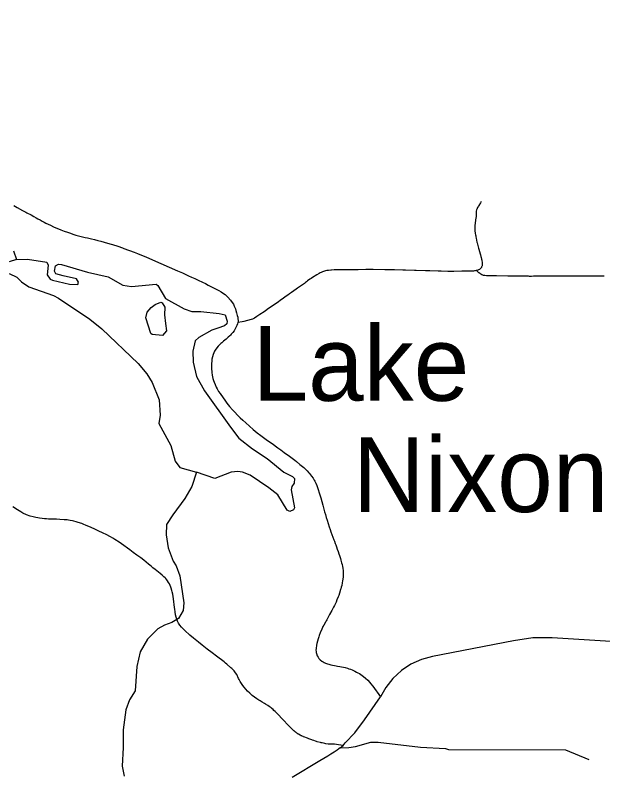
# Model space of a CAD drawing. Extents: x -19 to 366, y -4 to 359.
# Drawn here: x 145.88 to 146.509, y 188.692 to 189.502 of the extents above; entities that cross this region are included whole.
import ezdxf

# ---------------------------------------------------------------- set-up
doc = ezdxf.new("R2010")
doc.units = 0
for name, color, linetype in [('R_ROW', 7, 'Continuous'), ('R_ROW Annot', 7, 'Continuous'), ('R_Temp Easement', 7, 'Continuous'), ('Sheet Fence', 7, 'Continuous')]:
    doc.layers.add(name, color=color, linetype=linetype)

msp = doc.modelspace()

# ---------------------------------------------------------------- linework, layer by layer
at = {"layer": 'R_ROW'}
for points in [[(145.87908, 189.29821), (145.8826, 189.29624), (145.8884, 189.29297), (145.8917, 189.2912), (145.89295, 189.29054), (145.8974, 189.28815), (145.90041, 189.28648), (145.90273, 189.28517), (145.90472, 189.2841), (145.90728, 189.2827), (145.90921, 189.28155), (145.91152, 189.28024), (145.9133, 189.27932), (145.91568, 189.27817), (145.91806, 189.27701), (145.92135, 189.27535), (145.92377, 189.27433), (145.92679, 189.27316), (145.92931, 189.27219), (145.93283, 189.27088), (145.93652, 189.26961), (145.93963, 189.26852), (145.94195, 189.26768), (145.94307, 189.26727), (145.94532, 189.26648), (145.94979, 189.26524), (145.95249, 189.26461), (145.9553, 189.26408), (145.95782, 189.2635), (145.96195, 189.26243), (145.96541, 189.26168), (145.96899, 189.2609), (145.97202, 189.26007), (145.97937, 189.25799), (145.98325, 189.25683), (145.98454, 189.25645), (145.9903, 189.25453), (145.99525, 189.25286), (145.99679, 189.25231), (146.00761, 189.24817), (146.01121, 189.24681), (146.01548, 189.24507), (146.0202, 189.24314), (146.02735, 189.24009), (146.05418, 189.22839), (146.05938, 189.22609), (146.06289, 189.22446), (146.06578, 189.223), (146.06911, 189.22148), (146.0725, 189.22002), (146.07641, 189.21827), (146.08085, 189.21614), (146.08393, 189.21457), (146.08684, 189.21312), (146.09266, 189.21025), (146.09562, 189.20868), (146.09827, 189.20717), (146.10073, 189.20575), (146.10321, 189.20419), (146.10505, 189.20284), (146.10803, 189.20011), (146.11082, 189.19689), (146.11159, 189.19589), (146.11394, 189.19243), (146.11489, 189.19057), (146.11602, 189.18778), (146.11667, 189.18581), (146.11738, 189.1835), (146.11796, 189.1806), (146.11854, 189.1787), (146.11881, 189.17751), (146.11891, 189.17448), (146.11864, 189.17301)], [(146.37394, 189.22861), (146.37361, 189.22853), (146.37279, 189.22839), (146.37189, 189.22822), (146.37081, 189.22808), (146.36965, 189.22801), (146.36241, 189.22792), (146.36011, 189.22788), (146.35836, 189.22784), (146.34979, 189.22774), (146.34659, 189.22774), (146.34346, 189.22775), (146.33622, 189.22781), (146.33311, 189.22785), (146.32401, 189.22811), (146.3195, 189.22828), (146.30947, 189.22875), (146.30774, 189.22879), (146.29824, 189.2289), (146.29523, 189.22895), (146.28627, 189.22924), (146.28421, 189.2293), (146.28087, 189.2294), (146.27831, 189.22947), (146.27603, 189.2295), (146.26341, 189.22963), (146.25985, 189.22964), (146.25803, 189.22961), (146.25571, 189.22955), (146.2475, 189.22927), (146.24499, 189.22926), (146.23554, 189.22933), (146.23244, 189.22933), (146.22533, 189.22938), (146.22464, 189.22937), (146.22303, 189.22936), (146.22183, 189.22932), (146.21908, 189.22914), (146.21823, 189.22906), (146.21573, 189.22877), (146.2138, 189.22849), (146.21234, 189.22815), (146.21159, 189.22793), (146.21046, 189.22757), (146.20946, 189.22723), (146.20798, 189.2266), (146.20677, 189.22607), (146.20562, 189.22547), (146.20318, 189.22406), (146.19865, 189.22112), (146.19716, 189.22013), (146.19579, 189.2192), (146.19336, 189.21741), (146.19223, 189.21655), (146.19125, 189.21583), (146.18991, 189.21484), (146.18253, 189.20972), (146.18095, 189.20868), (146.17618, 189.20525), (146.17404, 189.2037), (146.17205, 189.20226), (146.17043, 189.20102), (146.16626, 189.19801), (146.16449, 189.1968), (146.16178, 189.1949), (146.15892, 189.19285), (146.15654, 189.19115), (146.15162, 189.18781), (146.14839, 189.18563), (146.14669, 189.18451), (146.1421, 189.18137), (146.1391, 189.17934), (146.13655, 189.17767), (146.13435, 189.17667), (146.1329, 189.17621), (146.12907, 189.17508), (146.12505, 189.17421), (146.12324, 189.17376), (146.11864, 189.17301)], [(146.11864, 189.17301), (146.11831, 189.17139), (146.11772, 189.16983), (146.11698, 189.16832), (146.11622, 189.16687), (146.11557, 189.16566), (146.11464, 189.16414), (146.11318, 189.16243), (146.1117, 189.16053), (146.11082, 189.15958), (146.10995, 189.15874), (146.10827, 189.1572), (146.10732, 189.15633), (146.1061, 189.15524), (146.10342, 189.15291), (146.10151, 189.15128), (146.10054, 189.15045), (146.09904, 189.14905), (146.0975, 189.1475), (146.09498, 189.14442), (146.09372, 189.14236), (146.09212, 189.13875), (146.09146, 189.13621), (146.091, 189.13362), (146.09071, 189.13144), (146.09052, 189.12903), (146.09048, 189.12627), (146.09055, 189.12395), (146.09093, 189.11939), (146.09127, 189.11669), (146.09197, 189.11312), (146.09267, 189.11104), (146.09336, 189.10926), (146.09446, 189.10651), (146.09558, 189.10389), (146.09657, 189.10183), (146.09809, 189.09926), (146.09967, 189.09689), (146.10284, 189.09231), (146.10474, 189.08969), (146.10687, 189.08678), (146.10982, 189.08312), (146.11291, 189.07954), (146.11536, 189.0769), (146.11829, 189.07383), (146.12103, 189.07109), (146.1239, 189.06832), (146.12719, 189.06541), (146.13514, 189.05846), (146.13951, 189.05502), (146.14329, 189.05209), (146.15041, 189.04675), (146.1553, 189.04341), (146.16162, 189.03875), (146.16457, 189.03658), (146.16644, 189.03523), (146.16828, 189.03389), (146.17387, 189.02987), (146.17542, 189.0287), (146.17959, 189.02551), (146.18136, 189.02414), (146.18519, 189.02112), (146.1865, 189.02008), (146.1892, 189.01779), (146.1901, 189.01695), (146.19168, 189.01539), (146.19276, 189.01427), (146.19457, 189.01221), (146.1955, 189.01118), (146.19769, 189.00846), (146.19925, 189.0062), (146.20035, 189.00439), (146.20112, 189.00302), (146.20209, 189.00094), (146.20313, 188.99838), (146.20436, 188.99521), (146.20621, 188.98969), (146.20753, 188.98524), (146.20952, 188.97744), (146.21061, 188.97324), (146.21141, 188.97043), (146.21232, 188.96749), (146.21332, 188.96437), (146.21436, 188.96122), (146.21538, 188.95796), (146.21646, 188.95438), (146.21742, 188.95154), (146.21838, 188.94884), (146.21943, 188.94601), (146.22154, 188.94049), (146.22208, 188.93903), (146.22296, 188.93658), (146.22358, 188.93486), (146.22418, 188.93299), (146.22506, 188.93032), (146.22601, 188.92788), (146.22694, 188.92549), (146.22757, 188.92348), (146.22849, 188.9204), (146.22907, 188.91842)], [(146.22907, 188.91842), (146.22976, 188.91589), (146.23022, 188.91406), (146.23069, 188.91163), (146.23095, 188.90993), (146.23125, 188.90719), (146.23137, 188.90557), (146.23133, 188.90203), (146.23125, 188.9007), (146.23102, 188.89828), (146.23079, 188.89655), (146.23042, 188.89445), (146.2298, 188.89162), (146.22935, 188.8898), (146.22891, 188.88798), (146.22865, 188.88707), (146.22753, 188.88336), (146.22669, 188.88084), (146.22616, 188.87945), (146.22479, 188.876), (146.22386, 188.8738), (146.22268, 188.87131), (146.22199, 188.86988), (146.22114, 188.86821), (146.22047, 188.86694), (146.21921, 188.86462), (146.21683, 188.86038), (146.21607, 188.85899), (146.21375, 188.85472), (146.21315, 188.85365), (146.21238, 188.85231), (146.21065, 188.84916), (146.2098, 188.84754), (146.20933, 188.84655), (146.20851, 188.84481), (146.20688, 188.84076), (146.20583, 188.83791), (146.20537, 188.8366), (146.20467, 188.8345), (146.20388, 188.83177), (146.20326, 188.82935), (146.20293, 188.82772), (146.20275, 188.82665), (146.20253, 188.82525), (146.20241, 188.82398), (146.20231, 188.82237), (146.20236, 188.82077), (146.20249, 188.81965), (146.20271, 188.81864), (146.20363, 188.81618), (146.20448, 188.81469), (146.2054, 188.81346), (146.20679, 188.81193), (146.2084, 188.81059), (146.20987, 188.80964), (146.21107, 188.80894), (146.21249, 188.80839), (146.21469, 188.80763), (146.21622, 188.80712), (146.21827, 188.80655), (146.2238, 188.80546), (146.22521, 188.80521), (146.22778, 188.80479), (146.22961, 188.80445), (146.23168, 188.804), (146.23369, 188.80355), (146.23593, 188.80291), (146.23758, 188.80237), (146.23924, 188.80177), (146.24108, 188.80105), (146.24403, 188.79971), (146.24574, 188.79884), (146.24721, 188.79806), (146.24875, 188.79716), (146.25032, 188.79614), (146.25323, 188.79393), (146.25534, 188.79221), (146.25773, 188.79001), (146.26005, 188.78755), (146.26074, 188.78665), (146.26303, 188.78377), (146.27123, 188.77238)], [(147.20047, 188.71754), (147.19058, 188.72388), (147.18386, 188.72776), (147.17937, 188.72974), (147.17054, 188.73268), (147.12122, 188.74664), (147.02627, 188.77423), (146.91565, 188.79888), (146.80926, 188.81333), (146.45502, 188.83554), (146.43426, 188.83529), (146.41372, 188.83218), (146.32703, 188.81535), (146.31516, 188.81217), (146.30394, 188.80714), (146.29368, 188.80037), (146.28464, 188.79206), (146.27702, 188.7824), (146.27123, 188.77238)], [(146.22816, 188.71767), (146.23126, 188.72006), (146.23337, 188.72295), (146.24392, 188.73372), (146.25428, 188.74763), (146.27123, 188.77238)], [(146.22816, 188.71767), (146.2267, 188.71656), (146.22482, 188.7152), (146.22192, 188.71322), (146.21832, 188.7109), (146.21485, 188.70877), (146.20657, 188.70378), (146.17672, 188.68589)], [(146.22816, 188.71767), (146.23743, 188.71794), (146.24446, 188.7191), (146.26101, 188.72371), (146.26876, 188.72371), (146.31419, 188.71859), (146.34081, 188.71704), (146.34413, 188.71608)], [(146.34413, 188.71608), (146.46927, 188.71542), (146.49426, 188.70516)]]:
    msp.add_lwpolyline(points, dxfattribs=at)
at = {"layer": 'R_ROW Annot'}
for points in [[(146.37924, 189.30254), (146.37843, 189.3012), (146.37651, 189.29811), (146.3761, 189.2975), (146.37524, 189.29605), (146.37497, 189.29556), (146.37486, 189.29533), (146.37466, 189.2949), (146.37431, 189.29403), (146.3742, 189.29373), (146.37382, 189.29208), (146.37375, 189.29141), (146.3737, 189.2906), (146.37367, 189.28991), (146.37364, 189.28621), (146.37363, 189.28581), (146.37351, 189.28496), (146.37265, 189.27963), (146.37253, 189.27888), (146.37228, 189.27714), (146.37225, 189.27636), (146.37224, 189.27535), (146.37224, 189.27454), (146.37229, 189.27346), (146.37235, 189.27231), (146.3724, 189.27139), (146.37281, 189.26812), (146.37296, 189.26698), (146.37319, 189.26559), (146.37337, 189.26452), (146.37362, 189.26326), (146.37452, 189.25915), (146.37471, 189.25841), (146.37628, 189.25267), (146.37662, 189.25158), (146.3781, 189.24646), (146.37836, 189.24549), (146.37885, 189.24365), (146.37912, 189.24245), (146.37953, 189.24064), (146.37965, 189.23986), (146.38019, 189.2367), (146.38027, 189.23557), (146.38024, 189.23512), (146.3801, 189.23414), (146.38002, 189.23379), (146.37978, 189.23298), (146.37958, 189.23255), (146.37925, 189.23187), (146.3789, 189.2314), (146.37842, 189.23081), (146.37764, 189.23019), (146.37713, 189.22983), (146.37605, 189.22925), (146.37563, 189.22906), (146.37481, 189.2288), (146.37394, 189.22861)], [(146.51056, 189.22261), (146.5058, 189.22253), (146.50519, 189.22251), (146.50251, 189.22244), (146.50161, 189.22244), (146.49766, 189.22242), (146.49624, 189.22246), (146.49429, 189.2225), (146.49337, 189.22251), (146.4888, 189.22255), (146.48802, 189.22255), (146.48394, 189.22256), (146.48293, 189.22255), (146.47355, 189.22256), (146.47213, 189.22255), (146.46666, 189.22247), (146.46604, 189.22247), (146.46401, 189.22246), (146.45536, 189.22254), (146.45403, 189.22255), (146.44444, 189.22246), (146.44342, 189.22246), (146.43975, 189.22245), (146.43791, 189.22244), (146.43495, 189.2224), (146.43291, 189.22239), (146.43068, 189.22239), (146.42957, 189.2224), (146.42009, 189.22252), (146.41877, 189.22255), (146.40858, 189.22273), (146.40775, 189.22273), (146.39546, 189.22276), (146.3938, 189.22277), (146.38828, 189.22281), (146.38759, 189.22282), (146.38596, 189.22291), (146.38484, 189.223), (146.38292, 189.22316), (146.3823, 189.22321), (146.38149, 189.22337), (146.3802, 189.22386), (146.37981, 189.22405), (146.37865, 189.22472), (146.37836, 189.22493), (146.37747, 189.22563), (146.37715, 189.22591), (146.37684, 189.22612), (146.37662, 189.2263), (146.37394, 189.22861)], [(146.05111, 188.86613), (146.05094, 188.86786), (146.05054, 188.87107), (146.05016, 188.87404), (146.04974, 188.8772), (146.04905, 188.88207), (146.04844, 188.88482), (146.04809, 188.88623), (146.04743, 188.88847), (146.047, 188.88959), (146.04618, 188.89156), (146.04542, 188.89317), (146.04465, 188.89462), (146.04335, 188.89663), (146.04266, 188.89756), (146.04151, 188.89894), (146.04085, 188.89965), (146.03963, 188.90089), (146.03783, 188.90254), (146.03559, 188.90448), (146.03217, 188.90715), (146.03025, 188.90863), (146.02788, 188.91051), (146.02596, 188.91206), (146.02307, 188.91447), (146.02074, 188.91638), (146.018, 188.91855), (146.01473, 188.92102), (146.01066, 188.92396), (146.00664, 188.92688), (146.00296, 188.92956), (145.99427, 188.93594), (145.99173, 188.93768), (145.98707, 188.94075), (145.98499, 188.94209), (145.9826, 188.94339), (145.97762, 188.94599), (145.9746, 188.9475), (145.96933, 188.95), (145.96621, 188.95143), (145.961, 188.9538), (145.95817, 188.95504), (145.95577, 188.95608), (145.95378, 188.95689), (145.9517, 188.95768), (145.94794, 188.95899), (145.94581, 188.95969), (145.94314, 188.96042), (145.94166, 188.96077), (145.93932, 188.96121), (145.93761, 188.96147), (145.93602, 188.96165), (145.93284, 188.96191), (145.92828, 188.96212), (145.92463, 188.96229), (145.91949, 188.96245), (145.91607, 188.96261), (145.91382, 188.96275), (145.91192, 188.96292), (145.90938, 188.96316), (145.90662, 188.96357), (145.90452, 188.9639), (145.90257, 188.96423), (145.89959, 188.96484), (145.89644, 188.96572), (145.89239, 188.96718), (145.88877, 188.96885), (145.88634, 188.97021), (145.88455, 188.97125), (145.88288, 188.97236), (145.87795, 188.97577)], [(146.23126, 188.72006), (146.22649, 188.72108), (146.2244, 188.72138), (146.2221, 188.72154), (146.22025, 188.72152), (146.21902, 188.72155), (146.21631, 188.72171), (146.21527, 188.7218), (146.21282, 188.72212), (146.21177, 188.72227), (146.20884, 188.72289), (146.20803, 188.72306), (146.20727, 188.72326), (146.20669, 188.72342), (146.20368, 188.72427), (146.20289, 188.72451), (146.20196, 188.72481), (146.2, 188.72548), (146.19868, 188.72594), (146.19792, 188.72624), (146.19569, 188.72712), (146.19473, 188.7275), (146.19317, 188.72811), (146.19209, 188.7285), (146.19023, 188.72912), (146.18905, 188.72956), (146.18855, 188.72976), (146.18769, 188.73012), (146.18709, 188.73038), (146.18656, 188.73063), (146.18606, 188.73087), (146.18536, 188.73122), (146.1837, 188.73215), (146.18331, 188.73239), (146.18239, 188.73298), (146.18179, 188.7334), (146.18099, 188.73397), (146.18036, 188.73445), (146.17944, 188.7352), (146.17883, 188.73575), (146.17817, 188.73634), (146.17359, 188.74078), (146.17204, 188.74243), (146.16742, 188.74746), (146.16612, 188.74885), (146.16194, 188.7533), (146.16013, 188.75517), (146.15876, 188.75653), (146.15737, 188.75782), (146.15643, 188.75864), (146.15523, 188.75965), (146.15422, 188.76047), (146.15221, 188.76193), (146.15061, 188.763), (146.14841, 188.76443), (146.14709, 188.7652), (146.1447, 188.76664), (146.14255, 188.76795), (146.14115, 188.76882), (146.13908, 188.77016), (146.13637, 188.77211), (146.13416, 188.77379), (146.1328, 188.77487), (146.13137, 188.77614), (146.12912, 188.77832), (146.12707, 188.78055), (146.12544, 188.78254), (146.12411, 188.78427), (146.1226, 188.78655), (146.12128, 188.78872), (146.12013, 188.79088), (146.11952, 188.79203), (146.1175, 188.79621), (146.11629, 188.79797), (146.11471, 188.79996), (146.11344, 188.80138), (146.11239, 188.80246), (146.11132, 188.80343), (146.10697, 188.80719), (146.10558, 188.80831), (146.10394, 188.80958), (146.09596, 188.81566), (146.09111, 188.81946), (146.08593, 188.82333), (146.08067, 188.82742), (146.07657, 188.83065), (146.07118, 188.83497), (146.06724, 188.83833), (146.06203, 188.84323), (146.06003, 188.84515), (146.05839, 188.84686), (146.05657, 188.84915), (146.05528, 188.85113), (146.0541, 188.8533), (146.05365, 188.85421), (146.05297, 188.85638), (146.05264, 188.85763), (146.05208, 188.86004), (146.05146, 188.86321), (146.05111, 188.86613)]]:
    msp.add_lwpolyline(points, dxfattribs=at)
at = {"layer": 'R_Temp Easement'}
for points in [[(145.87881, 189.24974), (145.8817, 189.24045), (145.87393, 189.23776)], [(145.8817, 189.24045), (145.89365, 189.24088), (145.91415, 189.23755), (145.91568, 189.23451), (145.91459, 189.22407), (145.91802, 189.21953), (145.9205, 189.21821), (145.93854, 189.21411), (145.94746, 189.21377), (145.9482, 189.21624), (145.9461, 189.21983), (145.93186, 189.22281), (145.92407, 189.22525), (145.92235, 189.2279), (145.92346, 189.23379), (145.92687, 189.23532), (145.92991, 189.23495), (145.95765, 189.22672), (145.98006, 189.22169), (145.99565, 189.21302), (146.00495, 189.21135), (146.03113, 189.21412), (146.03322, 189.21242), (146.04144, 189.19859), (146.06122, 189.18748), (146.06939, 189.18466), (146.07906, 189.18489), (146.0988, 189.1827), (146.10507, 189.18121), (146.10738, 189.17438), (146.10682, 189.17172), (146.10436, 189.16943), (146.09716, 189.16694)], [(145.87398, 189.22542), (145.88216, 189.22146), (145.88711, 189.21636), (145.8951, 189.21127), (145.92133, 189.20188), (145.92665, 189.19887), (145.96014, 189.17642), (145.97308, 189.16622), (146.01214, 189.12917), (146.02129, 189.11801), (146.02702, 189.10873), (146.0345, 189.09016), (146.03571, 189.07384), (146.03423, 189.06491), (146.04685, 189.04142), (146.05148, 189.02454), (146.05663, 189.01792), (146.07449, 189.01268)], [(146.02028, 189.178), (146.02177, 189.18389), (146.02592, 189.18904), (146.03027, 189.19209), (146.03614, 189.19478), (146.03785, 189.19402), (146.04053, 189.18929), (146.04018, 189.18112), (146.04136, 189.17201)], [(146.04136, 189.17201), (146.04234, 189.16423), (146.038, 189.1589), (146.02718, 189.15999), (146.02566, 189.16132), (146.02028, 189.178)], [(146.09716, 189.16694), (146.09091, 189.16482), (146.0771, 189.15679), (146.07294, 189.15335), (146.07052, 189.14214), (146.07076, 189.13037), (146.07462, 189.11501), (146.08284, 189.09967), (146.11071, 189.06105), (146.11987, 189.04913), (146.13453, 189.03761), (146.14994, 189.02742), (146.16802, 189.01288), (146.17734, 189.00818), (146.17925, 189.0061), (146.17889, 189.00116), (146.17663, 188.99754), (146.17588, 188.99393), (146.17919, 188.97458), (146.17825, 188.97249), (146.17447, 188.97057), (146.17161, 188.97208), (146.16149, 188.98836), (146.15197, 188.99611), (146.13199, 189.0095), (146.12382, 189.01289), (146.11869, 189.01362), (146.11148, 189.01283), (146.09425, 189.00612), (146.07449, 189.01268)], [(146.07449, 189.01268), (146.06943, 188.99728), (146.06209, 188.98453), (146.04907, 188.96719), (146.04247, 188.95691), (146.04195, 188.94571), (146.0441, 188.93186), (146.04947, 188.91764), (146.05253, 188.91234), (146.05656, 188.90173), (146.06086, 188.87289), (146.06032, 188.86472), (146.05524, 188.85615), (146.04805, 188.85195), (146.04028, 188.84907), (146.03309, 188.84505), (146.02194, 188.83418), (146.01422, 188.82048), (146.01049, 188.8047), (146.0089, 188.77869), (146.00287, 188.76898), (145.99893, 188.75852), (145.99599, 188.73687), (145.99588, 188.71807), (145.99482, 188.69813), (145.99696, 188.68751)]]:
    msp.add_lwpolyline(points, dxfattribs=at)
at = {"layer": 'Sheet Fence'}
for points in [[(154.11585, 1.87092), (153.9063, 10.48743), (153.69602, 19.10409), (153.48501, 27.72087), (153.27327, 36.3378), (153.0608, 44.95486), (152.84759, 53.57206), (152.63366, 62.1894), (152.419, 70.80688), (152.20362, 79.42449), (151.98751, 88.04225), (151.77068, 96.66014), (151.55312, 105.27817), (151.33484, 113.89634), (151.11584, 122.51465), (150.89612, 131.13311), (150.67568, 139.7517), (150.45452, 148.37043), (150.23264, 156.98931), (150.01005, 165.60832), (149.78674, 174.22748), (149.56272, 182.84677), (149.33799, 191.46621), (149.11254, 200.0858), (148.88638, 208.70552), (148.65952, 217.32539), (148.43194, 225.9454), (148.20366, 234.56555), (147.97466, 243.18584), (147.74497, 251.80628), (147.51457, 260.42687), (147.28346, 269.04759), (147.05165, 277.66846), (146.81914, 286.28948), (146.58593, 294.91064), (146.35202, 303.53194), (146.11742, 312.15339), (145.88211, 320.77499), (145.64611, 329.39673), (145.40941, 338.01861), (145.17202, 346.64065)], [(146.77834, 1.69699), (146.57878, 10.31313), (146.37852, 18.92942), (146.17757, 27.54584), (145.97591, 36.16241), (145.77356, 44.77911), (145.57052, 53.39596), (145.36679, 62.01295), (145.16236, 70.63008), (144.95724, 79.24735), (144.75142, 87.86477), (144.54492, 96.48232), (144.33773, 105.10002), (144.12986, 113.71787), (143.92129, 122.33585), (143.71204, 130.95398), (143.5021, 139.57225), (143.29148, 148.19067), (143.08018, 156.80923), (142.8682, 165.42794), (142.65553, 174.04679), (142.44218, 182.66579), (142.22816, 191.28493), (142.01345, 199.90421), (141.79807, 208.52365), (141.58202, 217.14322), (141.36528, 225.76295), (141.14788, 234.38282), (140.9298, 243.00284), (140.71105, 251.623), (140.49162, 260.24332), (140.27153, 268.86377), (140.05077, 277.48438), (139.82934, 286.10514), (139.60724, 294.72604), (139.38447, 303.34709), (139.16105, 311.96829), (138.93695, 320.58964), (138.7122, 329.21114), (138.48678, 337.83278), (138.2607, 346.45458)], [(0, 180.89994), (7.12284, 180.90436), (14.24566, 180.9176), (21.36847, 180.93968), (28.49124, 180.97058), (35.61397, 181.01031), (42.73664, 181.05888), (49.85925, 181.11627), (56.98178, 181.18249), (64.10422, 181.25754), (71.22656, 181.34142), (78.3488, 181.43413), (85.47091, 181.53567), (92.5929, 181.64603), (99.71474, 181.76523), (106.83643, 181.89325), (113.95795, 182.0301), (121.0793, 182.17578), (128.20046, 182.33029), (135.32143, 182.49362), (142.44218, 182.66579), (149.56272, 182.84677), (156.68303, 183.03659), (163.8031, 183.23523), (170.92291, 183.4427), (178.04247, 183.65899), (185.16175, 183.88411), (192.28074, 184.11805), (199.39944, 184.36082), (206.51784, 184.61242), (213.63591, 184.87283), (220.75366, 185.14207), (227.87107, 185.42014), (234.98813, 185.70702), (242.10483, 186.00273), (249.22115, 186.30726), (256.33709, 186.62061), (263.45264, 186.94279), (270.56779, 187.27378), (277.68251, 187.61359), (284.79682, 187.96222), (291.91068, 188.31967), (299.02409, 188.68594), (306.13705, 189.06103), (313.24954, 189.44494), (320.36154, 189.83766), (327.47305, 190.23919), (334.58406, 190.64954), (341.69455, 191.06871)]]:
    msp.add_spline(points, degree=3, dxfattribs=at)

# ---------------------------------------------------------------- texts
at = {"layer": 'R_Temp Easement'}
for s, p in [('Lake', (146.13444, 189.08918)), ('Nixon', (146.24169, 188.9701))]:
    msp.add_text(s, height=0.08, dxfattribs=at).set_placement(p)

doc.saveas('drawing.dxf')
